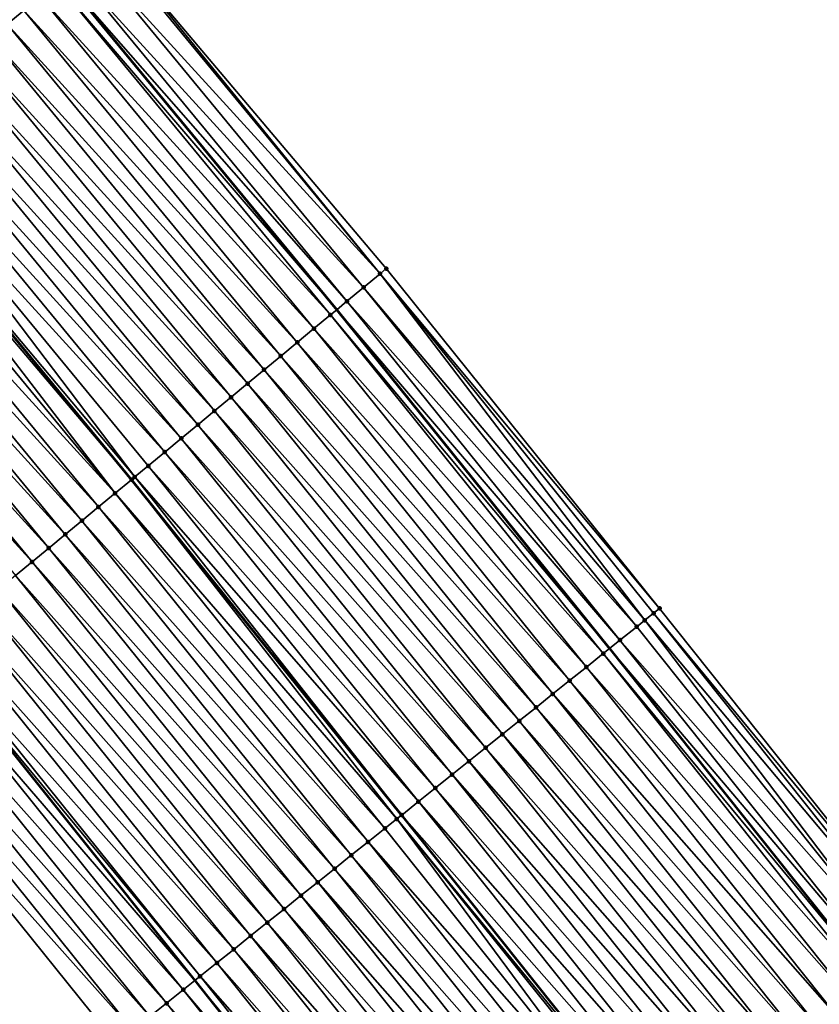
# Model space of a CAD drawing. Header units: feet. Extents: x 2017353 to 2024169, y 808050 to 818690.
# Tile 302 of 305: x 2022970 to 2023008, y 813818 to 813863. Entities that reach past the tile are written whole.
import ezdxf

# ---------------------------------------------------------------- set-up
doc = ezdxf.new("R2010")
doc.units = ezdxf.units.FT
doc.header["$MEASUREMENT"] = 0
for name, color, linetype, lineweight in [('EP_Travel Lane', 172, 'Continuous', 53), ('SB-Road Shots', 141, 'Continuous', 100), ('SB-Road X-Section', 40, 'Continuous', 13), ('STRIPING', 60, 'Continuous', 53)]:
    doc.layers.add(name, color=color, linetype=linetype, lineweight=lineweight)
doc.layers.add('I-77-MM15-17_SB-Surface-BORDER', color=7, linetype='Continuous')
doc.layers.add('I-77-MM15-17_SB-Surface-TIN', color=7, linetype='Continuous')

msp = doc.modelspace()

# ---------------------------------------------------------------- linework, layer by layer
at = {"layer": 'EP_Travel Lane'}
for points in [[(2022880.586441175, 813971.867862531, 300.2891601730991), (2022894.190334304, 813956.8625569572, 300.9829358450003), (2022907.394999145, 813941.8556974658, 301.6418387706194), (2022920.598453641, 813926.85021351, 302.3519537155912), (2022933.778460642, 813911.5139633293, 303.0857684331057), (2022946.73298593, 813896.2943231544, 303.8225385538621), (2022959.781796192, 813880.8503372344, 304.5552623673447), (2022972.491108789, 813865.4243719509, 305.2717209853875), (2022985.200129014, 813849.998761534, 306.0013513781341), (2022997.886405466, 813834.2501770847, 306.7202327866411), (2023010.338646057, 813818.6159837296, 307.4371235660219), (2023022.87013042, 813802.7523768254, 308.1706826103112), (2023034.977134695, 813786.8482880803, 308.8740634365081)], [(2022875.720487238, 813940.528572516, 299.2587898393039), (2022888.924593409, 813925.5223479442, 299.9413326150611), (2022902.127229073, 813910.5177945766, 300.6860968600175), (2022915.04811261, 813895.4901642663, 301.409001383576), (2022928.003590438, 813880.2694050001, 302.1058313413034), (2022940.806449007, 813865.137884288, 302.791939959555), (2022953.515571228, 813849.7102263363, 303.4744503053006), (2022966.223415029, 813834.2841202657, 304.2145446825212), (2022978.614124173, 813818.8154875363, 304.9099772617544), (2022991.022505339, 813803.1458993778, 305.6170101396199), (2023003.285776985, 813787.5748178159, 306.3176587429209)]]:
    msp.add_polyline3d(points, dxfattribs=at)
at = {"layer": 'I-77-MM15-17_SB-Surface-BORDER', "color": 3, "linetype": 'Continuous', "lineweight": -3}
for points in [[(2022882.116961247, 813973.2729143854, 300.4398825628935), (2022895.046015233, 813957.6194864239, 301.0670082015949), (2022908.534009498, 813942.8631520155, 301.7515206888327), (2022921.707614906, 813927.8311249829, 302.4557905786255), (2022935.165053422, 813912.7003257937, 303.2126579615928), (2022948.395228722, 813897.7162892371, 303.9696601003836), (2022961.705880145, 813882.4434792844, 304.7321336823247), (2022974.609712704, 813867.1789259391, 305.4741959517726), (2022987.50486226, 813851.906728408, 306.2054132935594), (2023000.206852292, 813836.1083476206, 306.9335498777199), (2023012.653647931, 813820.4692174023, 307.6376262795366), (2023024.964333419, 813804.3748025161, 308.3566072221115), (2023036.946262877, 813788.3742271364, 309.0580661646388)], [(2023000.449103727, 813785.3755890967, 306.0302409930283), (2022988.183231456, 813800.871041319, 305.3299364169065), (2022974.950003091, 813815.8806567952, 304.5588105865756), (2022962.572757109, 813831.260117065, 303.8511621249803), (2022949.863592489, 813846.6868232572, 303.1483878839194), (2022937.153882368, 813862.1141915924, 302.4701815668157), (2022924.405328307, 813877.1914331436, 301.7907205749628), (2022912.969593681, 813893.712312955, 301.2295543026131), (2022899.089537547, 813907.832801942, 300.4323012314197), (2022886.877682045, 813923.7135858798, 299.7805441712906), (2022873.673824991, 813938.7194871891, 299.0866180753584)]]:
    msp.add_polyline3d(points, dxfattribs=at)
at = {"layer": 'I-77-MM15-17_SB-Surface-TIN', "color": 128, "linetype": 'Continuous', "lineweight": -3}
for points in [[(2022969.889517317, 813863.2689380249, 305.0034915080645), (2022970.659593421, 813863.9068958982, 305.0816780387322), (2022957.180529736, 813878.6954293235, 304.2927414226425)], [(2022987.218901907, 813851.6702663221, 306.1860489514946), (2022974.510134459, 813867.0964904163, 305.465380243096), (2022973.740217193, 813866.4583397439, 305.3800392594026)], [(2022987.218901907, 813851.6702663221, 306.1860489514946), (2022974.609712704, 813867.1789259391, 305.4741959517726), (2022974.510134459, 813867.0964904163, 305.465380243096)], [(2022987.218901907, 813851.6702663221, 306.1860489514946), (2022987.50486226, 813851.906728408, 306.2054132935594), (2022974.609712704, 813867.1789259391, 305.4741959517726)], [(2022986.44879667, 813851.0323438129, 306.1091745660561), (2022973.740217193, 813866.4583397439, 305.3800392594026), (2022972.96984398, 813865.8207425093, 305.3152354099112)], [(2022986.44879667, 813851.0323438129, 306.1091745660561), (2022987.218901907, 813851.6702663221, 306.1860489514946), (2022973.740217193, 813866.4583397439, 305.3800392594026)], [(2022972.199586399, 813865.1830049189, 305.2452231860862), (2022985.200129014, 813849.998761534, 306.0013513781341), (2022972.491108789, 813865.4243719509, 305.2717209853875)], [(2022985.678439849, 813850.3947266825, 306.0436322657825), (2022972.96984398, 813865.8207425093, 305.3152354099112), (2022972.491108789, 813865.4243719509, 305.2717209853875)], [(2022985.678439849, 813850.3947266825, 306.0436322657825), (2022972.491108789, 813865.4243719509, 305.2717209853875), (2022985.200129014, 813849.998761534, 306.0013513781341)], [(2022985.678439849, 813850.3947266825, 306.0436322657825), (2022986.44879667, 813851.0323438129, 306.1091745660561), (2022972.96984398, 813865.8207425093, 305.3152354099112)], [(2022984.908139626, 813849.7570408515, 305.9755406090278), (2022972.199586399, 813865.1830049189, 305.2452231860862), (2022971.429639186, 813864.5448905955, 305.1612310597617)], [(2022984.908139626, 813849.7570408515, 305.9755406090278), (2022985.200129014, 813849.998761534, 306.0013513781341), (2022972.199586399, 813865.1830049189, 305.2452231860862)], [(2022984.138199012, 813849.1189185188, 305.8912511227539), (2022971.429639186, 813864.5448905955, 305.1612310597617), (2022970.659593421, 813863.9068958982, 305.0816780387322)], [(2022984.138199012, 813849.1189185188, 305.8912511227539), (2022984.908139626, 813849.7570408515, 305.9755406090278), (2022971.429639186, 813864.5448905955, 305.1612310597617)], [(2022983.368346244, 813848.4806895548, 305.8030047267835), (2022970.659593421, 813863.9068958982, 305.0816780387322), (2022969.889517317, 813863.2689380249, 305.0034915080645)], [(2022983.368346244, 813848.4806895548, 305.8030047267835), (2022984.138199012, 813849.1189185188, 305.8912511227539), (2022970.659593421, 813863.9068958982, 305.0816780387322)], [(2022982.598376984, 813847.842601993, 305.7200055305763), (2022969.889517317, 813863.2689380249, 305.0034915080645), (2022969.119397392, 813862.6310333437, 304.9272788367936)], [(2022982.598376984, 813847.842601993, 305.7200055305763), (2022983.368346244, 813848.4806895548, 305.8030047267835), (2022969.889517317, 813863.2689380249, 305.0034915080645)], [(2022981.828271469, 813847.2046798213, 305.6431436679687), (2022969.119397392, 813862.6310333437, 304.9272788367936), (2022968.349213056, 813861.9932068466, 304.8539674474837)], [(2022981.828271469, 813847.2046798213, 305.6431436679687), (2022982.598376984, 813847.842601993, 305.7200055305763), (2022969.119397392, 813862.6310333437, 304.9272788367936)], [(2022981.05814752, 813846.5667800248, 305.5671121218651), (2022968.349213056, 813861.9932068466, 304.8539674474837), (2022967.579172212, 813861.3552061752, 304.7741927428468)], [(2022981.05814752, 813846.5667800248, 305.5671121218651), (2022981.828271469, 813847.2046798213, 305.6431436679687), (2022968.349213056, 813861.9932068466, 304.8539674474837)], [(2022980.288108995, 813845.9287765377, 305.4872327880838), (2022967.579172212, 813861.3552061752, 304.7741927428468), (2022966.809090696, 813860.7172548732, 304.6962500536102)], [(2022980.288108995, 813845.9287765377, 305.4872327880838), (2022981.05814752, 813846.5667800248, 305.5671121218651), (2022967.579172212, 813861.3552061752, 304.7741927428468)], [(2022979.518086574, 813845.2907535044, 305.4066281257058), (2022966.809090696, 813860.7172548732, 304.6962500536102), (2022966.038989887, 813860.0793269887, 304.6191763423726)], [(2022979.518086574, 813845.2907535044, 305.4066281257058), (2022980.288108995, 813845.9287765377, 305.4872327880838), (2022966.809090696, 813860.7172548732, 304.6962500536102)], [(2022978.748019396, 813844.6527847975, 305.3280394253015), (2022966.038989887, 813860.0793269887, 304.6191763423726), (2022965.269041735, 813859.4412138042, 304.5352264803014)], [(2022978.748019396, 813844.6527847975, 305.3280394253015), (2022979.518086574, 813845.2907535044, 305.4066281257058), (2022966.038989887, 813860.0793269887, 304.6191763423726)], [(2022977.978122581, 813844.0146093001, 305.2417770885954), (2022965.269041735, 813859.4412138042, 304.5352264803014), (2022964.499064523, 813858.8031358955, 304.4525856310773)], [(2022977.978122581, 813844.0146093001, 305.2417770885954), (2022978.748019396, 813844.6527847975, 305.3280394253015), (2022965.269041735, 813859.4412138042, 304.5352264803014)], [(2022977.208181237, 813843.376487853, 305.1575204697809), (2022964.499064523, 813858.8031358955, 304.4525856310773), (2022963.729018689, 813858.1651412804, 304.3730356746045)], [(2022977.208181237, 813843.376487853, 305.1575204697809), (2022977.978122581, 813844.0146093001, 305.2417770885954), (2022964.499064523, 813858.8031358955, 304.4525856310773)], [(2022975.813431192, 813842.2206677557, 305.0079395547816), (2022963.729018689, 813858.1651412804, 304.3730356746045), (2022962.958903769, 813857.5272305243, 304.2965975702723)], [(2022975.813431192, 813842.2206677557, 305.0079395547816), (2022976.438183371, 813842.7384350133, 305.0758097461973), (2022963.729018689, 813858.1651412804, 304.3730356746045)], [(2022976.438183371, 813842.7384350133, 305.0758097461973), (2022977.208181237, 813843.376487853, 305.1575204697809), (2022963.729018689, 813858.1651412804, 304.3730356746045)], [(2022974.897631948, 813841.4630038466, 304.9374183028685), (2022962.733783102, 813857.3407153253, 304.2733563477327), (2022962.188613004, 813856.889533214, 304.2280800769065)], [(2022962.733783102, 813857.3407153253, 304.2733563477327), (2022975.658948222, 813842.0927864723, 304.9944164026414), (2022962.949708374, 813857.5196120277, 304.2956482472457)], [(2022974.897631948, 813841.4630038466, 304.9374183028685), (2022975.658948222, 813842.0927864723, 304.9944164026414), (2022962.733783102, 813857.3407153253, 304.2733563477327)], [(2022975.668163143, 813842.1004093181, 304.9951063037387), (2022962.958903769, 813857.5272305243, 304.2965975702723), (2022962.949708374, 813857.5196120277, 304.2956482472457)], [(2022975.668163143, 813842.1004093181, 304.9951063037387), (2022962.949708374, 813857.5196120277, 304.2956482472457), (2022975.658948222, 813842.0927864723, 304.9944164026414)], [(2022975.668163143, 813842.1004093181, 304.9951063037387), (2022975.813431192, 813842.2206677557, 305.0079395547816), (2022962.958903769, 813857.5272305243, 304.2965975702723)], [(2022974.897631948, 813841.4630038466, 304.9374183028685), (2022962.188613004, 813856.889533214, 304.2280800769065), (2022961.418406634, 813856.2517334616, 304.1557611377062)], [(2022974.127382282, 813840.8252566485, 304.8670494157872), (2022961.418406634, 813856.2517334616, 304.1557611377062), (2022960.648167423, 813855.6139735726, 304.0849214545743)], [(2022974.127382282, 813840.8252566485, 304.8670494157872), (2022974.897631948, 813841.4630038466, 304.9374183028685), (2022961.418406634, 813856.2517334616, 304.1557611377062)], [(2022973.357086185, 813840.1875658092, 304.7987719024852), (2022960.648167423, 813855.6139735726, 304.0849214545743), (2022959.87788996, 813854.976260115, 304.0158047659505)], [(2022973.357086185, 813840.1875658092, 304.7987719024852), (2022974.127382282, 813840.8252566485, 304.8670494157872), (2022960.648167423, 813855.6139735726, 304.0849214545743)], [(2022972.586715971, 813839.5499649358, 304.7338328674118), (2022959.87788996, 813854.976260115, 304.0158047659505), (2022959.107446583, 813854.3387480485, 303.9541613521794)], [(2022972.586715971, 813839.5499649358, 304.7338328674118), (2022973.357086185, 813840.1875658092, 304.7987719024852), (2022959.87788996, 813854.976260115, 304.0158047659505)], [(2022971.816233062, 813838.9125008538, 304.6739699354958), (2022959.107446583, 813854.3387480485, 303.9541613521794), (2022958.337007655, 813853.7012305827, 303.89231756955)], [(2022971.816233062, 813838.9125008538, 304.6739699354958), (2022972.586715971, 813839.5499649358, 304.7338328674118), (2022959.107446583, 813854.3387480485, 303.9541613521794)], [(2022971.045725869, 813838.2750662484, 304.6152008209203), (2022958.337007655, 813853.7012305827, 303.89231756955), (2022957.56671299, 813853.0635380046, 303.8239756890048)], [(2022971.045725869, 813838.2750662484, 304.6152008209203), (2022971.816233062, 813838.9125008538, 304.6739699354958), (2022958.337007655, 813853.7012305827, 303.89231756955)], [(2022970.275321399, 813837.637506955, 304.551804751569), (2022971.045725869, 813838.2750662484, 304.6152008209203), (2022957.56671299, 813853.0635380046, 303.8239756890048)], [(2023000.206852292, 813836.1083476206, 306.9335498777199), (2022987.50486226, 813851.906728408, 306.2054132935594), (2022987.218901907, 813851.6702663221, 306.1860489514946)], [(2022999.518949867, 813835.5575518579, 306.8716710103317), (2022987.218901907, 813851.6702663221, 306.1860489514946), (2022986.44879667, 813851.0323438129, 306.1091745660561)], [(2022999.518949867, 813835.5575518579, 306.8716710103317), (2022999.926989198, 813835.8845968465, 306.915474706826), (2022987.218901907, 813851.6702663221, 306.1860489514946)], [(2022999.926989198, 813835.8845968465, 306.915474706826), (2023000.206852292, 813836.1083476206, 306.9335498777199), (2022987.218901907, 813851.6702663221, 306.1860489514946)], [(2022999.146790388, 813835.2590568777, 306.8272813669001), (2022986.44879667, 813851.0323438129, 306.1091745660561), (2022985.678439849, 813850.3947266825, 306.0436322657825)], [(2022999.146790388, 813835.2590568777, 306.8272813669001), (2022999.518949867, 813835.5575518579, 306.8716710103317), (2022986.44879667, 813851.0323438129, 306.1091745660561)], [(2022998.366050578, 813834.634196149, 306.7627931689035), (2022985.678439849, 813850.3947266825, 306.0436322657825), (2022985.200129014, 813849.998761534, 306.0013513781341)], [(2022998.366050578, 813834.634196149, 306.7627931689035), (2022999.146790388, 813835.2590568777, 306.8272813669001), (2022985.678439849, 813850.3947266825, 306.0436322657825)], [(2022984.908139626, 813849.7570408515, 305.9755406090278), (2022997.886405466, 813834.2501770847, 306.7202327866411), (2022985.200129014, 813849.998761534, 306.0013513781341)], [(2022998.366050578, 813834.634196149, 306.7627931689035), (2022985.200129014, 813849.998761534, 306.0013513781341), (2022997.886405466, 813834.2501770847, 306.7202327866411)], [(2022997.585419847, 813834.009198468, 306.6935254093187), (2022984.908139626, 813849.7570408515, 305.9755406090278), (2022984.138199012, 813849.1189185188, 305.8912511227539)], [(2022997.585419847, 813834.009198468, 306.6935254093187), (2022997.886405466, 813834.2501770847, 306.7202327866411), (2022984.908139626, 813849.7570408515, 305.9755406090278)], [(2022996.805154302, 813833.3837422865, 306.608256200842), (2022984.138199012, 813849.1189185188, 305.8912511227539), (2022983.368346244, 813848.4806895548, 305.8030047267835)], [(2022996.805154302, 813833.3837422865, 306.608256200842), (2022997.585419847, 813834.009198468, 306.6935254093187), (2022984.138199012, 813849.1189185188, 305.8912511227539)], [(2022996.024903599, 813832.7582674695, 306.5223366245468), (2022983.368346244, 813848.4806895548, 305.8030047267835), (2022982.598376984, 813847.842601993, 305.7200055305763)], [(2022996.024903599, 813832.7582674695, 306.5223366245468), (2022996.805154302, 813833.3837422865, 306.608256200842), (2022983.368346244, 813848.4806895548, 305.8030047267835)], [(2022995.244562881, 813832.1329056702, 306.4403613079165), (2022982.598376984, 813847.842601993, 305.7200055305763), (2022981.828271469, 813847.2046798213, 305.6431436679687)], [(2022995.244562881, 813832.1329056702, 306.4403613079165), (2022996.024903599, 813832.7582674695, 306.5223366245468), (2022982.598376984, 813847.842601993, 305.7200055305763)], [(2022994.464155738, 813831.5076272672, 306.3612964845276), (2022981.828271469, 813847.2046798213, 305.6431436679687), (2022981.05814752, 813846.5667800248, 305.5671121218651)], [(2022994.464155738, 813831.5076272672, 306.3612964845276), (2022995.244562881, 813832.1329056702, 306.4403613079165), (2022981.828271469, 813847.2046798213, 305.6431436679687)], [(2022993.68375895, 813830.8823358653, 306.281778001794), (2022981.05814752, 813846.5667800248, 305.5671121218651), (2022980.288108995, 813845.9287765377, 305.4872327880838)], [(2022993.68375895, 813830.8823358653, 306.281778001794), (2022994.464155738, 813831.5076272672, 306.3612964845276), (2022981.05814752, 813846.5667800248, 305.5671121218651)], [(2022992.90339616, 813830.257001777, 306.2007697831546), (2022980.288108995, 813845.9287765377, 305.4872327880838), (2022979.518086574, 813845.2907535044, 305.4066281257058)], [(2022992.90339616, 813830.257001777, 306.2007697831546), (2022993.68375895, 813830.8823358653, 306.281778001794), (2022980.288108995, 813845.9287765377, 305.4872327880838)], [(2022992.122976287, 813829.6317393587, 306.1222628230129), (2022979.518086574, 813845.2907535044, 305.4066281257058), (2022978.748019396, 813844.6527847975, 305.3280394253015)], [(2022992.122976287, 813829.6317393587, 306.1222628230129), (2022992.90339616, 813830.257001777, 306.2007697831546), (2022979.518086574, 813845.2907535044, 305.4066281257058)], [(2022991.342507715, 813829.0065380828, 306.045889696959), (2022978.748019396, 813844.6527847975, 305.3280394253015), (2022977.978122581, 813844.0146093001, 305.2417770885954)], [(2022991.342507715, 813829.0065380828, 306.045889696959), (2022992.122976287, 813829.6317393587, 306.1222628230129), (2022978.748019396, 813844.6527847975, 305.3280394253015)], [(2022990.562279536, 813828.3810349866, 305.9589831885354), (2022977.978122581, 813844.0146093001, 305.2417770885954), (2022977.208181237, 813843.376487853, 305.1575204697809)], [(2022990.562279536, 813828.3810349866, 305.9589831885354), (2022991.342507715, 813829.0065380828, 306.045889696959), (2022977.978122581, 813844.0146093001, 305.2417770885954)], [(2022989.781999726, 813827.7555967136, 305.8743389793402), (2022977.208181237, 813843.376487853, 305.1575204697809), (2022976.438183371, 813842.7384350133, 305.0758097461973)], [(2022989.781999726, 813827.7555967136, 305.8743389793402), (2022990.562279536, 813828.3810349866, 305.9589831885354), (2022977.208181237, 813843.376487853, 305.1575204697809)], [(2022989.001647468, 813827.1302494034, 305.7928693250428), (2022976.438183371, 813842.7384350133, 305.0758097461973), (2022975.813431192, 813842.2206677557, 305.0079395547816)], [(2022989.001647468, 813827.1302494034, 305.7928693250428), (2022989.781999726, 813827.7555967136, 305.8743389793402), (2022976.438183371, 813842.7384350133, 305.0758097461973)], [(2022987.990694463, 813826.3199710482, 305.6844295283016), (2022975.658948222, 813842.0927864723, 304.9944164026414), (2022974.897631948, 813841.4630038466, 304.9374183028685)], [(2022988.221358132, 813826.5048230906, 305.7086425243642), (2022975.668163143, 813842.1004093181, 304.9951063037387), (2022975.658948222, 813842.0927864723, 304.9944164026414)], [(2022988.221358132, 813826.5048230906, 305.7086425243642), (2022975.658948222, 813842.0927864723, 304.9944164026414), (2022988.212112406, 813826.4974136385, 305.7076719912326)], [(2022987.990694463, 813826.3199710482, 305.6844295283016), (2022988.212112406, 813826.4974136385, 305.7076719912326), (2022975.658948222, 813842.0927864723, 304.9944164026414)], [(2022988.221358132, 813826.5048230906, 305.7086425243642), (2022975.813431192, 813842.2206677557, 305.0079395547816), (2022975.668163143, 813842.1004093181, 304.9951063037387)], [(2022988.221358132, 813826.5048230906, 305.7086425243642), (2022989.001647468, 813827.1302494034, 305.7928693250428), (2022975.813431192, 813842.2206677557, 305.0079395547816)], [(2022987.440647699, 813825.8799254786, 305.6428671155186), (2022974.897631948, 813841.4630038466, 304.9374183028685), (2022974.127382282, 813840.8252566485, 304.8670494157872)], [(2022987.440647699, 813825.8799254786, 305.6428671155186), (2022987.990694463, 813826.3199710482, 305.6844295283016), (2022974.897631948, 813841.4630038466, 304.9374183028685)], [(2022986.660039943, 813825.2548989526, 305.5725926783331), (2022974.127382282, 813840.8252566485, 304.8670494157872), (2022973.357086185, 813840.1875658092, 304.7987719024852)], [(2022986.660039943, 813825.2548989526, 305.5725926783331), (2022987.440647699, 813825.8799254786, 305.6428671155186), (2022974.127382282, 813840.8252566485, 304.8670494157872)], [(2022985.879417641, 813824.6298906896, 305.5029556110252), (2022973.357086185, 813840.1875658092, 304.7987719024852), (2022972.586715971, 813839.5499649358, 304.7338328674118)], [(2022985.879417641, 813824.6298906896, 305.5029556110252), (2022986.660039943, 813825.2548989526, 305.5725926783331), (2022973.357086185, 813840.1875658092, 304.7987719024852)], [(2022985.098733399, 813824.0049601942, 305.436032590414), (2022972.586715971, 813839.5499649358, 304.7338328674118), (2022971.816233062, 813838.9125008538, 304.6739699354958)], [(2022985.098733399, 813824.0049601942, 305.436032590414), (2022985.879417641, 813824.6298906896, 305.5029556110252), (2022972.586715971, 813839.5499649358, 304.7338328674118)], [(2022984.317885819, 813823.3802347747, 305.3762666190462), (2022971.816233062, 813838.9125008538, 304.6739699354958), (2022971.045725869, 813838.2750662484, 304.6152008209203)], [(2022984.317885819, 813823.3802347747, 305.3762666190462), (2022985.098733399, 813824.0049601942, 305.436032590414), (2022971.816233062, 813838.9125008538, 304.6739699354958)], [(2022983.537029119, 813822.7555208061, 305.3169002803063), (2022971.045725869, 813838.2750662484, 304.6152008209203), (2022970.275321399, 813837.637506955, 304.551804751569)], [(2022983.537029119, 813822.7555208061, 305.3169002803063), (2022984.317885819, 813823.3802347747, 305.3762666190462), (2022971.045725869, 813838.2750662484, 304.6152008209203)], [(2022982.756249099, 813822.1307105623, 305.2541739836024), (2022970.275321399, 813837.637506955, 304.551804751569), (2022969.504971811, 813836.9998810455, 304.4859366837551)], [(2022982.756249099, 813822.1307105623, 305.2541739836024), (2022983.537029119, 813822.7555208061, 305.3169002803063), (2022970.275321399, 813837.637506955, 304.551804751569)], [(2022981.975586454, 813821.5057529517, 305.1863046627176), (2022969.504971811, 813836.9998810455, 304.4859366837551), (2022968.734666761, 813836.3622010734, 304.4180624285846)], [(2022981.975586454, 813821.5057529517, 305.1863046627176), (2022982.756249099, 813822.1307105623, 305.2541739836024), (2022969.504971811, 813836.9998810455, 304.4859366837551)], [(2022981.194871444, 813820.8808610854, 305.1207297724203), (2022968.734666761, 813836.3622010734, 304.4180624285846), (2022967.964338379, 813835.7245494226, 304.3512391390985)], [(2022981.194871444, 813820.8808610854, 305.1207297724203), (2022981.975586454, 813821.5057529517, 305.1863046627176), (2022968.734666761, 813836.3622010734, 304.4180624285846)], [(2022980.414130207, 813820.2560021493, 305.0563041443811), (2022967.964338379, 813835.7245494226, 304.3512391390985), (2022967.194030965, 813835.0868723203, 304.2834713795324)], [(2022980.414130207, 813820.2560021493, 305.0563041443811), (2022981.194871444, 813820.8808610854, 305.1207297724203), (2022967.964338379, 813835.7245494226, 304.3512391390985)], [(2023012.379448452, 813820.2501574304, 307.623391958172), (2022999.926989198, 813835.8845968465, 306.915474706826), (2022999.518949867, 813835.5575518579, 306.8716710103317)], [(2023012.653647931, 813820.4692174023, 307.6376262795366), (2023000.206852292, 813836.1083476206, 306.9335498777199), (2022999.926989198, 813835.8845968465, 306.915474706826)], [(2023012.379448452, 813820.2501574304, 307.623391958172), (2023012.653647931, 813820.4692174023, 307.6376262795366), (2022999.926989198, 813835.8845968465, 306.915474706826)], [(2023011.599194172, 813819.6246871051, 307.5376292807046), (2022999.146790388, 813835.2590568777, 306.8272813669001), (2022998.366050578, 813834.634196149, 306.7627931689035)], [(2023011.599194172, 813819.6246871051, 307.5376292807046), (2022999.518949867, 813835.5575518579, 306.8716710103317), (2022999.146790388, 813835.2590568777, 306.8272813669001)], [(2023011.599194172, 813819.6246871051, 307.5376292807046), (2023012.379448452, 813820.2501574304, 307.623391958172), (2022999.518949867, 813835.5575518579, 306.8716710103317)], [(2022979.633447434, 813819.63106981, 304.9893167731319), (2022967.194030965, 813835.0868723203, 304.2834713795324), (2022966.423281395, 813834.4497319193, 304.2356196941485)], [(2022979.633447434, 813819.63106981, 304.9893167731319), (2022980.414130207, 813820.2560021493, 305.0563041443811), (2022967.194030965, 813835.0868723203, 304.2834713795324)], [(2022978.85249392, 813819.0064773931, 304.9341925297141), (2022966.423281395, 813834.4497319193, 304.2356196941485), (2022966.223415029, 813834.2841202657, 304.2145446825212)], [(2022978.85249392, 813819.0064773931, 304.9341925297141), (2022979.633447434, 813819.63106981, 304.9893167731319), (2022966.423281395, 813834.4497319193, 304.2356196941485)], [(2023010.818347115, 813818.9999610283, 307.4778405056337), (2022998.366050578, 813834.634196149, 306.7627931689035), (2022997.886405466, 813834.2501770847, 306.7202327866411)], [(2023010.818347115, 813818.9999610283, 307.4778405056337), (2023011.599194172, 813819.6246871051, 307.5376292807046), (2022998.366050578, 813834.634196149, 306.7627931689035)], [(2022965.653272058, 813833.8116930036, 304.154425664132), (2022978.614124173, 813818.8154875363, 304.9099772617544), (2022966.223415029, 813834.2841202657, 304.2145446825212)], [(2022978.85249392, 813819.0064773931, 304.9341925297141), (2022966.223415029, 813834.2841202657, 304.2145446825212), (2022978.614124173, 813818.8154875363, 304.9099772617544)], [(2023010.037647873, 813818.3750493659, 307.4115748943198), (2022997.585419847, 813834.009198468, 306.6935254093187), (2022996.805154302, 813833.3837422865, 306.608256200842)], [(2022997.585419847, 813834.009198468, 306.6935254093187), (2023010.338646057, 813818.6159837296, 307.4371235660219), (2022997.886405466, 813834.2501770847, 306.7202327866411)], [(2023010.037647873, 813818.3750493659, 307.4115748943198), (2023010.338646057, 813818.6159837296, 307.4371235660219), (2022997.585419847, 813834.009198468, 306.6935254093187)], [(2023010.818347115, 813818.9999610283, 307.4778405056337), (2022997.886405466, 813834.2501770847, 306.7202327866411), (2023010.338646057, 813818.6159837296, 307.4371235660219)], [(2022978.07209166, 813818.381192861, 304.8549138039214), (2022965.653272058, 813833.8116930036, 304.154425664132), (2022964.883217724, 813833.1737087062, 304.0752584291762)], [(2022978.07209166, 813818.381192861, 304.8549138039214), (2022978.614124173, 813818.8154875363, 304.9099772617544), (2022965.653272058, 813833.8116930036, 304.154425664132)], [(2023009.257358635, 813817.7496229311, 307.3273439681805), (2022996.805154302, 813833.3837422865, 306.608256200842), (2022996.024903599, 813832.7582674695, 306.5223366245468)], [(2023009.257358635, 813817.7496229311, 307.3273439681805), (2023010.037647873, 813818.3750493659, 307.4115748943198), (2022996.805154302, 813833.3837422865, 306.608256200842)], [(2022977.291729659, 813817.7558577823, 304.7738710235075), (2022964.883217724, 813833.1737087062, 304.0752584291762), (2022964.112909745, 813832.5360322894, 304.0075161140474)], [(2022977.291729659, 813817.7558577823, 304.7738710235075), (2022978.07209166, 813818.381192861, 304.8549138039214), (2022964.883217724, 813833.1737087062, 304.0752584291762)], [(2022976.511018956, 813817.130960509, 304.7081074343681), (2022964.112909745, 813832.5360322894, 304.0075161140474), (2022963.342812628, 813831.8980999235, 303.9302759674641)], [(2022976.511018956, 813817.130960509, 304.7081074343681), (2022977.291729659, 813817.7558577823, 304.7738710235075), (2022964.112909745, 813832.5360322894, 304.0075161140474)], [(2023008.477169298, 813817.1240710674, 307.2387356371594), (2022996.024903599, 813832.7582674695, 306.5223366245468), (2022995.244562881, 813832.1329056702, 306.4403613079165)], [(2023008.477169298, 813817.1240710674, 307.2387356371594), (2023009.257358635, 813817.7496229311, 307.3273439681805), (2022996.024903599, 813832.7582674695, 306.5223366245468)], [(2023007.696809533, 813816.4987331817, 307.1575950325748), (2022995.244562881, 813832.1329056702, 306.4403613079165), (2022994.464155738, 813831.5076272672, 306.3612964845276)], [(2023007.696809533, 813816.4987331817, 307.1575950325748), (2023008.477169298, 813817.1240710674, 307.2387356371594), (2022995.244562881, 813832.1329056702, 306.4403613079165)], [(2022975.730526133, 813816.5057896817, 304.6327969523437), (2022963.342812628, 813831.8980999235, 303.9302759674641), (2022962.572757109, 813831.260117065, 303.8511621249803)], [(2022975.730526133, 813816.5057896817, 304.6327969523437), (2022976.511018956, 813817.130960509, 304.7081074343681), (2022963.342812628, 813831.8980999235, 303.9302759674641)], [(2022974.950003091, 813815.8806567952, 304.5588105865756), (2022975.730526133, 813816.5057896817, 304.6327969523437), (2022962.572757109, 813831.260117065, 303.8511621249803)], [(2023006.916386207, 813815.8734750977, 307.0792394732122), (2022994.464155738, 813831.5076272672, 306.3612964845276), (2022993.68375895, 813830.8823358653, 306.281778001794)], [(2023006.916386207, 813815.8734750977, 307.0792394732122), (2023007.696809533, 813816.4987331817, 307.1575950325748), (2022994.464155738, 813831.5076272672, 306.3612964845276)], [(2023006.135887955, 813815.2483110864, 307.0041670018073), (2022993.68375895, 813830.8823358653, 306.281778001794), (2022992.90339616, 813830.257001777, 306.2007697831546)], [(2023006.135887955, 813815.2483110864, 307.0041670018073), (2023006.916386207, 813815.8734750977, 307.0792394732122), (2022993.68375895, 813830.8823358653, 306.281778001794)], [(2023005.355416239, 813814.6231137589, 306.9279318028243), (2022992.90339616, 813830.257001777, 306.2007697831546), (2022992.122976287, 813829.6317393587, 306.1222628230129)], [(2023005.355416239, 813814.6231137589, 306.9279318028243), (2023006.135887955, 813815.2483110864, 307.0041670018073), (2022992.90339616, 813830.257001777, 306.2007697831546)], [(2023004.574958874, 813813.9978984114, 306.8510677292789), (2022992.122976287, 813829.6317393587, 306.1222628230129), (2022991.342507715, 813829.0065380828, 306.045889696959)], [(2023004.574958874, 813813.9978984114, 306.8510677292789), (2023005.355416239, 813814.6231137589, 306.9279318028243), (2022992.122976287, 813829.6317393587, 306.1222628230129)], [(2023003.794534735, 813813.3726413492, 306.7727478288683), (2022991.342507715, 813829.0065380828, 306.045889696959), (2022990.562279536, 813828.3810349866, 305.9589831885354)], [(2023003.794534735, 813813.3726413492, 306.7727478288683), (2023004.574958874, 813813.9978984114, 306.8510677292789), (2022991.342507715, 813829.0065380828, 306.045889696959)], [(2023003.01415769, 813812.7473251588, 306.6923643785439), (2022990.562279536, 813828.3810349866, 305.9589831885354), (2022989.781999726, 813827.7555967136, 305.8743389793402)], [(2023003.01415769, 813812.7473251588, 306.6923643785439), (2023003.794534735, 813813.3726413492, 306.7727478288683), (2022990.562279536, 813828.3810349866, 305.9589831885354)], [(2023002.23380329, 813812.1219805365, 306.6109886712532), (2022989.781999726, 813827.7555967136, 305.8743389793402), (2022989.001647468, 813827.1302494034, 305.7928693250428)], [(2023002.23380329, 813812.1219805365, 306.6109886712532), (2023003.01415769, 813812.7473251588, 306.6923643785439), (2022989.781999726, 813827.7555967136, 305.8743389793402)], [(2023001.453529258, 813811.4965350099, 306.5260914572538), (2022989.001647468, 813827.1302494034, 305.7928693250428), (2022988.221358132, 813826.5048230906, 305.7086425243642)], [(2023001.453529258, 813811.4965350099, 306.5260914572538), (2023002.23380329, 813812.1219805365, 306.6109886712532), (2022989.001647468, 813827.1302494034, 305.7928693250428)], [(2023000.673328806, 813810.8709971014, 306.4379701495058), (2022988.221358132, 813826.5048230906, 305.7086425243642), (2022988.212112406, 813826.4974136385, 305.7076719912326)], [(2023000.673328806, 813810.8709971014, 306.4379701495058), (2023001.453529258, 813811.4965350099, 306.5260914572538), (2022988.221358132, 813826.5048230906, 305.7086425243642)], [(2022999.892626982, 813810.2460886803, 306.3718176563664), (2022987.990694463, 813826.3199710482, 305.6844295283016), (2022987.440647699, 813825.8799254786, 305.6428671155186)], [(2022987.990694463, 813826.3199710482, 305.6844295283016), (2023000.66406808, 813810.8635780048, 306.4370487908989), (2022988.212112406, 813826.4974136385, 305.7076719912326)], [(2023000.524530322, 813810.7517893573, 306.423166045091), (2023000.66406808, 813810.8635780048, 306.4370487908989), (2022987.990694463, 813826.3199710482, 305.6844295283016)], [(2022999.892626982, 813810.2460886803, 306.3718176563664), (2023000.524530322, 813810.7517893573, 306.423166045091), (2022987.990694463, 813826.3199710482, 305.6844295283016)], [(2023000.673328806, 813810.8709971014, 306.4379701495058), (2022988.212112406, 813826.4974136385, 305.7076719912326), (2023000.66406808, 813810.8635780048, 306.4370487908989)], [(2022999.892626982, 813810.2460886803, 306.3718176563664), (2022987.440647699, 813825.8799254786, 305.6428671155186), (2022986.660039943, 813825.2548989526, 305.5725926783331)], [(2022999.112052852, 813809.6210199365, 306.3000699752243), (2022986.660039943, 813825.2548989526, 305.5725926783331), (2022985.879417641, 813824.6298906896, 305.5029556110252)], [(2022999.112052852, 813809.6210199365, 306.3000699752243), (2022999.892626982, 813810.2460886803, 306.3718176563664), (2022986.660039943, 813825.2548989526, 305.5725926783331)], [(2022998.331391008, 813808.9960613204, 306.2321656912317), (2022985.879417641, 813824.6298906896, 305.5029556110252), (2022985.098733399, 813824.0049601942, 305.436032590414)], [(2022998.331391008, 813808.9960613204, 306.2321656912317), (2022999.112052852, 813809.6210199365, 306.3000699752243), (2022985.879417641, 813824.6298906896, 305.5029556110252)], [(2022997.550757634, 813808.3710669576, 306.1630138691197), (2022985.098733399, 813824.0049601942, 305.436032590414), (2022984.317885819, 813823.3802347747, 305.3762666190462)], [(2022997.550757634, 813808.3710669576, 306.1630138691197), (2022998.331391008, 813808.9960613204, 306.2321656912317), (2022985.098733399, 813824.0049601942, 305.436032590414)], [(2022996.770020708, 813807.7462026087, 306.098399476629), (2022984.317885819, 813823.3802347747, 305.3762666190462), (2022983.537029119, 813822.7555208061, 305.3169002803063)], [(2022996.770020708, 813807.7462026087, 306.098399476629), (2022997.550757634, 813808.3710669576, 306.1630138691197), (2022984.317885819, 813823.3802347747, 305.3762666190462)], [(2022995.989206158, 813807.121435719, 306.0371863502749), (2022983.537029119, 813822.7555208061, 305.3169002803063), (2022982.756249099, 813822.1307105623, 305.2541739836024)], [(2022995.989206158, 813807.121435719, 306.0371863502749), (2022996.770020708, 813807.7462026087, 306.098399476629), (2022983.537029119, 813822.7555208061, 305.3169002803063)], [(2022995.208460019, 813806.4965829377, 305.9729756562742), (2022982.756249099, 813822.1307105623, 305.2541739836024), (2022981.975586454, 813821.5057529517, 305.1863046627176)], [(2022995.208460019, 813806.4965829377, 305.9729756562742), (2022995.989206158, 813807.121435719, 306.0371863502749), (2022982.756249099, 813822.1307105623, 305.2541739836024)], [(2022994.427782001, 813805.8716446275, 305.9057800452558), (2022981.975586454, 813821.5057529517, 305.1863046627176), (2022981.194871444, 813820.8808610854, 305.1207297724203)], [(2022994.427782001, 813805.8716446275, 305.9057800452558), (2022995.208460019, 813806.4965829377, 305.9729756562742), (2022981.975586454, 813821.5057529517, 305.1863046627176)], [(2022993.647061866, 813805.246759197, 305.8404299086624), (2022981.194871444, 813820.8808610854, 305.1207297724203), (2022980.414130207, 813820.2560021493, 305.0563041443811)], [(2022993.647061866, 813805.246759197, 305.8404299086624), (2022994.427782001, 813805.8716446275, 305.9057800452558), (2022981.194871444, 813820.8808610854, 305.1207297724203)], [(2022992.866347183, 813804.6218669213, 305.7748408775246), (2022980.414130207, 813820.2560021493, 305.0563041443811), (2022979.633447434, 813819.63106981, 304.9893167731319)], [(2022992.866347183, 813804.6218669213, 305.7748408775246), (2022993.647061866, 813805.246759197, 305.8404299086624), (2022980.414130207, 813820.2560021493, 305.0563041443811)], [(2022992.085584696, 813803.9970346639, 305.711346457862), (2022979.633447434, 813819.63106981, 304.9893167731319), (2022978.85249392, 813819.0064773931, 304.9341925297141)], [(2022992.085584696, 813803.9970346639, 305.711346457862), (2022992.866347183, 813804.6218669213, 305.7748408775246), (2022979.633447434, 813819.63106981, 304.9893167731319)], [(2022978.07209166, 813818.381192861, 304.8549138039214), (2022991.022505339, 813803.1458993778, 305.6170101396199), (2022978.614124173, 813818.8154875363, 304.9099772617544)], [(2022991.304819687, 813803.3722055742, 305.6479625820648), (2022978.85249392, 813819.0064773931, 304.9341925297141), (2022978.614124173, 813818.8154875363, 304.9099772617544)], [(2022991.304819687, 813803.3722055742, 305.6479625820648), (2022978.614124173, 813818.8154875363, 304.9099772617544), (2022991.022505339, 813803.1458993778, 305.6170101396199)], [(2022991.304819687, 813803.3722055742, 305.6479625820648), (2022992.085584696, 813803.9970346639, 305.711346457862), (2022978.85249392, 813819.0064773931, 304.9341925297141)], [(2022990.524560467, 813802.7467414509, 305.5624163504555), (2022978.07209166, 813818.381192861, 304.8549138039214), (2022977.291729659, 813817.7558577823, 304.7738710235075)], [(2022990.524560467, 813802.7467414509, 305.5624163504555), (2022991.022505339, 813803.1458993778, 305.6170101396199), (2022978.07209166, 813818.381192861, 304.8549138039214)], [(2022989.744227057, 813802.1213704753, 305.4801209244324), (2022977.291729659, 813817.7558577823, 304.7738710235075), (2022976.511018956, 813817.130960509, 304.7081074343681)], [(2022989.744227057, 813802.1213704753, 305.4801209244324), (2022990.524560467, 813802.7467414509, 305.5624163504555), (2022977.291729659, 813817.7558577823, 304.7738710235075)]]:
    msp.add_3dface(points, dxfattribs=at)
at = {"layer": 'SB-Road Shots', "lineweight": 100}
for p in [(2022987.50486226, 813851.906728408, 306.2054132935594), (2022987.218901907, 813851.6702663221, 306.1860489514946), (2022986.44879667, 813851.0323438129, 306.1091745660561), (2022985.678439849, 813850.3947266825, 306.0436322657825), (2022984.908139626, 813849.7570408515, 305.9755406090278), (2022984.138199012, 813849.1189185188, 305.8912511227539), (2022983.368346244, 813848.4806895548, 305.8030047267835), (2022982.598376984, 813847.842601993, 305.7200055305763), (2022981.828271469, 813847.2046798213, 305.6431436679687), (2022981.05814752, 813846.5667800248, 305.5671121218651), (2022980.288108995, 813845.9287765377, 305.4872327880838), (2022979.518086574, 813845.2907535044, 305.4066281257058), (2022978.748019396, 813844.6527847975, 305.3280394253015), (2022977.978122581, 813844.0146093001, 305.2417770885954), (2022977.208181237, 813843.376487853, 305.1575204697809), (2022976.438183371, 813842.7384350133, 305.0758097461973), (2022975.668163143, 813842.1004093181, 304.9951063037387), (2022975.813431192, 813842.2206677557, 305.0079395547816), (2022974.897631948, 813841.4630038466, 304.9374183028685), (2022974.127382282, 813840.8252566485, 304.8670494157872), (2022973.357086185, 813840.1875658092, 304.7987719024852), (2022972.586715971, 813839.5499649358, 304.7338328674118), (2022971.816233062, 813838.9125008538, 304.6739699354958), (2022971.045725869, 813838.2750662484, 304.6152008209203), (2022999.926989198, 813835.8845968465, 306.915474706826), (2023000.206852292, 813836.1083476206, 306.9335498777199), (2022999.146790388, 813835.2590568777, 306.8272813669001), (2022999.518949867, 813835.5575518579, 306.8716710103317), (2022998.366050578, 813834.634196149, 306.7627931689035), (2022997.585419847, 813834.009198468, 306.6935254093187), (2022996.805154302, 813833.3837422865, 306.608256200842), (2022996.024903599, 813832.7582674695, 306.5223366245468), (2022995.244562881, 813832.1329056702, 306.4403613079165), (2022994.464155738, 813831.5076272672, 306.3612964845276), (2022993.68375895, 813830.8823358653, 306.281778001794), (2022992.90339616, 813830.257001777, 306.2007697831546), (2022992.122976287, 813829.6317393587, 306.1222628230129), (2022991.342507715, 813829.0065380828, 306.045889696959), (2022990.562279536, 813828.3810349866, 305.9589831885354), (2022989.781999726, 813827.7555967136, 305.8743389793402), (2022989.001647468, 813827.1302494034, 305.7928693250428), (2022988.221358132, 813826.5048230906, 305.7086425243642), (2022987.990694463, 813826.3199710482, 305.6844295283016), (2022987.440647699, 813825.8799254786, 305.6428671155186), (2022986.660039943, 813825.2548989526, 305.5725926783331), (2022985.879417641, 813824.6298906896, 305.5029556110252), (2022985.098733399, 813824.0049601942, 305.436032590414), (2022984.317885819, 813823.3802347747, 305.3762666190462), (2022983.537029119, 813822.7555208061, 305.3169002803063), (2022982.756249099, 813822.1307105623, 305.2541739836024), (2022981.975586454, 813821.5057529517, 305.1863046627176), (2022981.194871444, 813820.8808610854, 305.1207297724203), (2022980.414130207, 813820.2560021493, 305.0563041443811), (2022979.633447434, 813819.63106981, 304.9893167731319), (2022978.85249392, 813819.0064773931, 304.9341925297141), (2022978.07209166, 813818.381192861, 304.8549138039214), (2022977.291729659, 813817.7558577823, 304.7738710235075)]:
    msp.add_point(p, dxfattribs=at)
at = {"layer": 'SB-Road X-Section', "extrusion": (0.6354636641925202, -0.7713419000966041, 0.03489419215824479), "elevation": 657767.6611127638, "flags": 128}
msp.add_lwpolyline([(2078854.095680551, -22660.59699251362), (2078853.966408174, -22660.60581359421), (2078852.966408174, -22660.69120658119), (2078851.966408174, -22660.75604991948), (2078850.966408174, -22660.82610480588), (2078849.966408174, -22660.91014811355), (2078848.966408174, -22660.98974961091), (2078847.966408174, -22661.06798378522), (2078846.966408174, -22661.14424289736), (2078845.966408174, -22661.21759895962), (2078844.966408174, -22661.29742227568), (2078843.966408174, -22661.37541245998), (2078842.966408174, -22661.45253313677), (2078841.966408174, -22661.53653415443), (2078840.966408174, -22661.61922536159), (2078839.966408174, -22661.69882379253), (2078838.966408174, -22661.77530847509), (2078838.674061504, -22661.79856385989), (2078837.966408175, -22661.84386772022), (2078836.966408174, -22661.91623072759), (2078835.966408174, -22661.98711357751), (2078834.966408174, -22662.056272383), (2078833.966408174, -22662.11795335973), (2078832.966408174, -22662.17983482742), (2078831.966408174, -22662.2482183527), (2078830.966408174, -22662.31396983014), (2078829.966408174, -22662.38016702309), (2078828.966408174, -22662.44645880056), (2078827.966408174, -22662.51388648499), (2078826.966408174, -22662.57846850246), (2078825.966408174, -22662.65373418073), (2078824.966408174, -22662.72117216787), (2078823.966408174, -22662.78110851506), (2078822.966408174, -22662.8543179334), (2078821.966408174, -22662.92421783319)], dxfattribs=at)
at = {"layer": 'SB-Road X-Section', "extrusion": (0.63546366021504, -0.7713419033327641, 0.03489419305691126), "elevation": 657787.6504329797, "flags": 128}
msp.add_lwpolyline([(2078854.340847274, -22660.56385801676), (2078853.969785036, -22660.58323415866), (2078852.969785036, -22660.66015538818), (2078851.969785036, -22660.72573762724), (2078850.969785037, -22660.79387077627), (2078849.969785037, -22660.87821162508), (2078848.969785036, -22660.96651179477), (2078847.969785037, -22661.04956156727), (2078846.969785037, -22661.12647026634), (2078845.969785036, -22661.20254814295), (2078844.969785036, -22661.28247615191), (2078843.969785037, -22661.36312993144), (2078842.969785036, -22661.44176652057), (2078841.969785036, -22661.528081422), (2078840.969785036, -22661.61238938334), (2078839.969785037, -22661.69414989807), (2078839.158371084, -22661.7620614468), (2078838.969785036, -22661.77490251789), (2078837.969785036, -22661.83262567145), (2078836.969785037, -22661.90303743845), (2078835.969785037, -22661.97135655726), (2078834.969785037, -22662.0363351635), (2078833.969785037, -22662.09623457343), (2078832.969785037, -22662.15503949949), (2078831.969785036, -22662.21847419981), (2078830.969785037, -22662.28438240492), (2078829.969785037, -22662.35229801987), (2078828.969785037, -22662.41916202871), (2078827.969785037, -22662.48697108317), (2078826.969785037, -22662.53485192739), (2078825.969785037, -22662.61609543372), (2078824.969785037, -22662.69531090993), (2078823.969785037, -22662.76309450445), (2078822.969785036, -22662.84038171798), (2078821.969785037, -22662.91954376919)], dxfattribs=at)
at = {"layer": 'SB-Road X-Section', "extrusion": (0.6225953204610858, -0.7816872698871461, 0.03660708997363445), "elevation": 623356.3723522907, "flags": 128}
msp.add_lwpolyline([(2089444.541114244, -22527.42858612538), (2089444.182802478, -22527.44667341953), (2089443.659876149, -22527.49050649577), (2089443.182802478, -22527.53492591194), (2089442.182802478, -22527.59945736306), (2089441.182802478, -22527.66877158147), (2089440.182802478, -22527.75409798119), (2089439.182802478, -22527.84007518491), (2089438.182802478, -22527.92210548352), (2089437.182802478, -22528.00122333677), (2089436.182802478, -22528.08079515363), (2089435.182802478, -22528.1618577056), (2089434.182802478, -22528.24041732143), (2089433.182802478, -22528.31684167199), (2089432.182802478, -22528.4038064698), (2089431.182802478, -22528.48850745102), (2089430.182802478, -22528.57003174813), (2089429.182802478, -22528.65431504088), (2089428.887209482, -22528.67854427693), (2089428.182802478, -22528.72013456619), (2089427.182802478, -22528.79045613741), (2089426.182802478, -22528.86013991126), (2089425.182802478, -22528.92710781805), (2089424.182802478, -22528.98691387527), (2089423.182802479, -22529.04632003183), (2089422.182802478, -22529.10908839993), (2089421.182802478, -22529.1770032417), (2089420.182802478, -22529.24262211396), (2089419.182802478, -22529.30709095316), (2089418.182802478, -22529.37412325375), (2089417.182802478, -22529.42928446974), (2089416.182802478, -22529.50861636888), (2089415.182802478, -22529.58971350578), (2089414.182802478, -22529.65552120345), (2089413.182802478, -22529.73088219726), (2089412.182802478, -22529.8049181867)], dxfattribs=at)
at = {"layer": 'SB-Road X-Section', "extrusion": (0.6225953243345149, -0.7816872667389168, 0.03660709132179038), "elevation": 623376.3827507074, "flags": 128}
msp.add_lwpolyline([(2089444.530646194, -22527.45789334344), (2089444.179687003, -22527.47213721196), (2089443.179687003, -22527.55795741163), (2089442.179687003, -22527.61778628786), (2089441.179687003, -22527.68409634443), (2089440.179687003, -22527.76838376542), (2089439.179687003, -22527.85705152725), (2089438.179687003, -22527.93824655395), (2089437.179687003, -22528.01665466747), (2089436.179687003, -22528.09177749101), (2089435.179687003, -22528.16806382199), (2089434.179687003, -22528.24497944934), (2089433.179687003, -22528.32335187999), (2089432.179687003, -22528.40378924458), (2089431.179687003, -22528.48521953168), (2089430.179687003, -22528.57017368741), (2089429.179687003, -22528.65835409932), (2089428.989027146, -22528.67316813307), (2089428.179687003, -22528.72455096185), (2089427.179687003, -22528.79634676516), (2089426.179687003, -22528.86429659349), (2089425.179687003, -22528.93349479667), (2089424.179687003, -22528.99815252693), (2089423.179687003, -22529.05940670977), (2089422.179687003, -22529.12366047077), (2089421.179687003, -22529.1909011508), (2089420.179687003, -22529.25629511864), (2089419.179687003, -22529.32192814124), (2089418.179687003, -22529.38546514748), (2089417.179687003, -22529.44889153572), (2089416.179687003, -22529.53449514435), (2089415.179687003, -22529.61684576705), (2089414.179687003, -22529.68819930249), (2089413.179687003, -22529.7671310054)], dxfattribs=at)
at = {"layer": 'STRIPING'}
msp.add_polyline3d([(2022884.904905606, 813948.6443174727, 299.9780182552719), (2022898.108737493, 813933.6384046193, 300.6721661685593), (2022911.31187174, 813918.633284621, 301.3958328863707), (2022924.361445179, 813903.4522735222, 302.1301626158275), (2022937.315741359, 813888.232902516, 302.8765385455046), (2022950.24031141, 813872.9466282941, 303.6039574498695), (2022962.949708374, 813857.5196120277, 304.2956482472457), (2022975.658948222, 813842.0927864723, 304.9944164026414), (2022988.212112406, 813826.4974136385, 305.7076719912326), (2023000.66406808, 813810.8635780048, 306.4370487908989), (2023013.087588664, 813795.1681484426, 307.1800369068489), (2023025.289069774, 813779.3373057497, 307.8929810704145)], dxfattribs=at)

doc.saveas('drawing.dxf')
